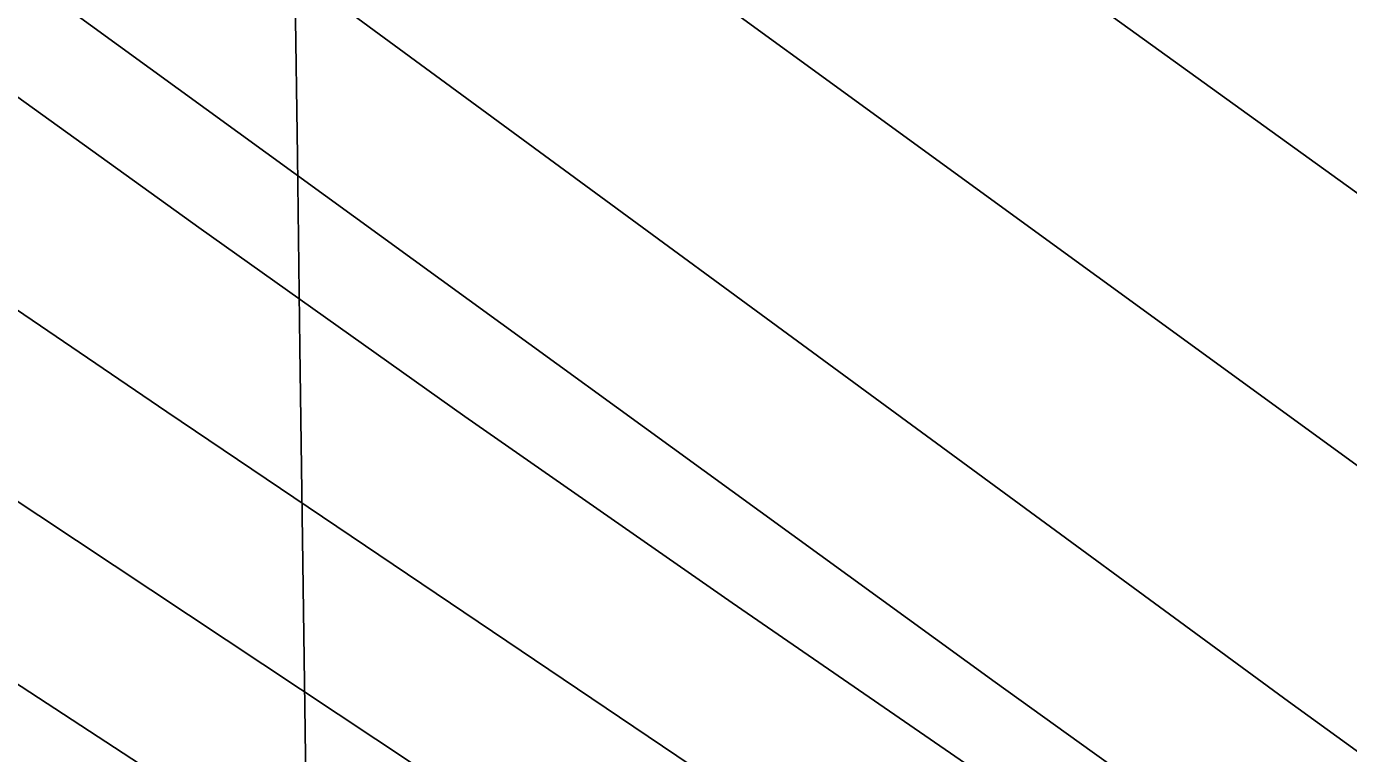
# Model space of a CAD drawing. Extents: x 3734862 to 3772949, y 391520 to 417239.
# Drawn here: x 3762831.1 to 3762994.4, y 399621.2 to 399711.1 of the extents above; entities that cross this region are included whole.
import ezdxf

# ---------------------------------------------------------------- set-up
doc = ezdxf.new("R2010")
doc.units = 0
for name, color, linetype in [('V-GRID-MAJR', 7, 'Continuous'), ('V-RIVR-EDGE', 7, 'Continuous'), ('V-TOPO-DPTH', 7, 'Continuous'), ('V-TOPO-MAJR', 7, 'Continuous'), ('V-TOPO-MINR', 7, 'Continuous'), ('V-TOPO-WATR', 7, 'Continuous')]:
    doc.layers.add(name, color=color, linetype=linetype)

msp = doc.modelspace()

# ---------------------------------------------------------------- linework, layer by layer
at = {"layer": 'V-GRID-MAJR'}
msp.add_spline([(3762898.112, 397163.154), (3762817.929, 403220.826), (3762737.7120000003, 409281.10000000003), (3762657.495, 415341.37700000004), (3762657.461, 415343.97500000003)], degree=3, dxfattribs=at)
at = {"layer": 'V-RIVR-EDGE'}
msp.add_spline([(3755702.07690273, 404495.317851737), (3755757.1795837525, 404470.76501479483), (3755793.3040031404, 404451.23285420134), (3755852.470499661, 404424.4091738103), (3755881.387253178, 404415.74665074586), (3755906.2278926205, 404404.38125297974), (3755920.2234916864, 404395.7556256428), (3755948.6690821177, 404379.4075653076), (3755958.16324417, 404378.9319300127), (3755969.012756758, 404378.0007843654), (3755990.692775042, 404368.45183774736), (3756022.7511428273, 404350.28620821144), (3756054.8206911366, 404336.6421406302), (3756079.6557403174, 404323.0159618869), (3756103.5864771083, 404309.3920192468), (3756144.2279862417, 404288.0400533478), (3756167.6931502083, 404268.9913544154), (3756188.906477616, 404253.56549530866), (3756231.358847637, 404233.11336959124), (3756271.5616172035, 404217.1883960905), (3756299.108485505, 404203.1033528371), (3756403.0071399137, 404163.5086117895), (3756460.37395607, 404140.30665317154), (3756508.692058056, 404114.8662746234), (3756530.8208783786, 404103.95974136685), (3756588.1809862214, 404078.0448455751), (3756639.210907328, 404052.14560251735), (3756694.2934634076, 404019.453954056), (3756726.796161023, 403998.1221130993), (3756735.8169238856, 403989.0566281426), (3756740.3150067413, 403979.55016751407), (3756740.2993540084, 403973.219980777), (3756740.7380935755, 403967.792988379), (3756747.5025476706, 403960.5417184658), (3756759.6939941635, 403953.72918812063), (3756786.341022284, 403941.455005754), (3756814.3445189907, 403929.1774692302), (3756864.4734818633, 403904.63693086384), (3756889.3208296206, 403895.9844702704), (3756899.7237762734, 403897.31522365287), (3756908.325924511, 403901.8155426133), (3756919.1765551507, 403901.3365531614), (3756933.175508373, 403894.0673944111), (3756945.8325276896, 403892.6796203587), (3756956.233238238, 403893.1060613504), (3756962.1213312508, 403897.1609324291), (3756970.711180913, 403896.68753323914), (3756978.392245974, 403894.4077453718), (3756992.4102060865, 403894.8252419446), (3757002.816506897, 403897.5124639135), (3757019.104192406, 403901.5416197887), (3757027.69516012, 403901.52037679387), (3757034.024228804, 403901.0525678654), (3757036.273829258, 403896.52541564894), (3757036.7125688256, 403891.09842325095), (3757038.502186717, 403883.4072957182), (3757046.618637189, 403874.34404686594), (3757060.6153543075, 403866.1705757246), (3757076.4106337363, 403853.923226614), (3757104.388415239, 403831.24609759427), (3757122.438885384, 403816.732377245), (3757145.4686639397, 403804.4671392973), (3757165.3445296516, 403796.7312896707), (3757181.59867359, 403787.195759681), (3757194.2355679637, 403777.66917411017), (3757213.6480969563, 403765.41288058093), (3757229.903358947, 403756.32950678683), (3757251.581141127, 403745.87624777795), (3757266.491115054, 403741.3177900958), (3757283.2041235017, 403734.4940792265), (3757308.943485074, 403720.8656643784), (3757360.423326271, 403694.0609908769), (3757393.8258640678, 403670.91828903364), (3757429.9648181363, 403657.2641589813), (3757461.586682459, 403645.42983423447), (3757505.403347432, 403628.13944772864), (3757548.3145819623, 403610.39914113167), (3757591.664556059, 403587.23184213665), (3757649.454459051, 403552.2727043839), (3757711.754743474, 403512.7808241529), (3757753.7571934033, 403493.23412887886), (3757766.8563064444, 403487.7758310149), (3757773.1864931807, 403487.76017828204), (3757785.862519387, 403494.0590595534), (3757794.4534871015, 403494.0378165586), (3757803.485430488, 403489.4938935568), (3757807.0814370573, 403480.89398142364), (3757810.6371937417, 403456.0164462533), (3757814.234318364, 403447.86869031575), (3757826.4157023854, 403436.9867542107), (3757854.414726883, 403422.9005929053), (3757930.256218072, 403373.8798909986), (3757975.846848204, 403342.56819022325), (3758005.1900427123, 403323.5049566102), (3758062.0711611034, 403286.73943018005), (3758092.308605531, 403263.6045547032), (3758175.8244534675, 403209.5911277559), (3758234.505252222, 403169.2038795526), (3758283.703069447, 403133.81382859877), (3758328.8437794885, 403103.4075582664), (3758399.2280908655, 403041.7398995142), (3758421.7900604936, 403023.14559288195), (3758438.054266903, 403017.67946865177), (3758463.827170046, 403017.6157396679), (3758491.4299409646, 403026.1385061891), (3758504.532408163, 403022.0366769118), (3758513.556525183, 403014.3276605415), (3758513.9885564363, 403006.1877309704), (3758499.9493533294, 402997.17926668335), (3758498.1228397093, 402989.94923976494), (3758502.1631761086, 402978.1831162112), (3758510.7329008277, 402969.5709055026), (3758522.0200349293, 402962.76061126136), (3758545.0453412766, 402948.6867485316), (3758582.0684827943, 402926.89157085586), (3758650.225554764, 402878.7941882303), (3758697.608038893, 402840.6956723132), (3758721.522004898, 402820.2893867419), (3758740.937888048, 402809.3895617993), (3758782.023727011, 402784.8713844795), (3758831.236078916, 402755.3593640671), (3758902.1172685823, 402711.7768350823), (3758960.355973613, 402675.46011069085), (3759018.583498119, 402634.6218243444), (3759069.5910581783, 402599.6794573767), (3759134.58750899, 402553.39852589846), (3759185.569353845, 402508.05656643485), (3759223.4766828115, 402478.12034113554), (3759262.2883241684, 402448.18187973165), (3759321.4078624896, 402402.36763912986), (3759371.507756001, 402366.07103968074), (3759431.5394330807, 402323.41965634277), (3759463.5855022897, 402300.2803086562), (3759488.860409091, 402281.6792937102), (3759576.885520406, 402222.68096808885), (3759626.98653197, 402186.83652483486), (3759672.1205336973, 402153.71731732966), (3759778.214003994, 402087.4397704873), (3759832.8343414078, 402050.6798343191), (3759872.999097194, 402019.3815501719), (3759909.5499575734, 401989.4486790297), (3760050.814340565, 401883.7463350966), (3760100.016629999, 401850.1649089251), (3760145.608378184, 401819.30536434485), (3760185.7731339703, 401788.00708019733), (3760211.945644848, 401766.69089197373), (3760254.8211017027, 401734.48158712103), (3760285.5051120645, 401709.0848126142), (3760303.1179606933, 401700.4502408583), (3760325.251253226, 401691.3523323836), (3760352.7835868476, 401671.389258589), (3760391.141953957, 401640.9997590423), (3760430.4079876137, 401611.964491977), (3760461.5530985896, 401590.18384898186), (3760536.946905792, 401542.9728899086), (3760582.987456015, 401510.7557586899), (3760602.845432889, 401495.78540993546), (3760629.0246520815, 401477.18215888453), (3760672.363445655, 401449.49329793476), (3760711.1929758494, 401426.78933565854), (3760818.6116092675, 401347.8480611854), (3760872.326516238, 401310.63820492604), (3760925.5847948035, 401271.62084193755), (3760948.59556647, 401251.66894866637), (3761039.7589378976, 401181.81104798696), (3761107.016169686, 401135.52452624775), (3761151.703605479, 401104.6672177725), (3761172.9269953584, 401093.310764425), (3761186.032816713, 401090.5654037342), (3761199.1509366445, 401092.7937611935), (3761219.5136181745, 401099.0736355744), (3761228.1057039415, 401099.50454877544), (3761233.521515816, 401095.421726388), (3761236.667602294, 401087.72724469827), (3761236.6430051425, 401077.7798083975), (3761228.4695340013, 401063.78309127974), (3761223.028006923, 401057.466321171), (3761223.0078819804, 401049.32750965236), (3761228.8613153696, 401039.36553867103), (3761242.394695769, 401026.6716236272), (3761254.1384582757, 401021.6688361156), (3761266.791005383, 401018.4724372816), (3761292.522540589, 401001.678929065), (3761317.338582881, 400980.36609499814), (3761342.145680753, 400955.4360113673), (3761463.0719793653, 400853.4012293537), (3761509.994480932, 400812.1387381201), (3761550.151410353, 400777.67536060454), (3761585.343566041, 400746.84153122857), (3761681.4739473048, 400674.2583948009), (3761756.3954733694, 400618.90974226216), (3761817.7735565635, 400572.18559900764), (3761878.259625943, 400530.4374100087), (3761996.4931123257, 400436.54814782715), (3762057.419039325, 400389.82512262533), (3762104.8037595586, 400352.6309190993), (3762156.25229529, 400313.16587212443), (3762204.5446820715, 400277.32590108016), (3762245.166066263, 400247.83512366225), (3762291.6453560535, 400210.19100004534), (3762325.939907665, 400182.0723439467), (3762356.1795881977, 400159.8417808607), (3762404.0187007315, 400123.550771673), (3762432.901912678, 400101.32356274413), (3762455.4851253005, 400091.3202238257), (3762473.53335934, 400075.90219108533), (3762512.340528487, 400044.15510489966), (3762551.5998538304, 400012.4069006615), (3762593.579942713, 399983.8170814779), (3762620.206845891, 399963.4040875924), (3762661.74036884, 399937.0761674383), (3762686.5664736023, 399919.832739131), (3762793.0819126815, 399841.3458569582), (3762834.6098453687, 399812.7571558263), (3762873.439375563, 399790.0531935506), (3762923.0982934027, 399758.27927410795), (3762956.9585776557, 399737.3962351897), (3762984.0488175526, 399721.50368520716), (3763024.221399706, 399693.3704944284), (3763075.2267236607, 399657.5238150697), (3763115.862642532, 399633.91106819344), (3763172.753823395, 399601.2149475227), (3763228.740691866, 399568.52106295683), (3763285.1741262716, 399533.5652793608), (3763344.3093173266, 399494.0812254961), (3763398.471908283, 399455.0616264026), (3763444.055830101, 399421.03698845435), (3763484.67609624, 399391.094054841), (3763603.3762734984, 399303.0817051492), (3763654.820337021, 399261.8080333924), (3763661.1449334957, 399259.5315996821), (3763667.0106654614, 399254.54334685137), (3763671.9609045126, 399245.0357681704), (3763696.325908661, 399224.17620835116), (3763722.9438674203, 399200.1459649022), (3763745.502482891, 399180.19518968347), (3763818.144221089, 399117.1654720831), (3763841.612739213, 399099.4732417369), (3763852.4465990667, 399092.2119093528), (3763858.756660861, 399084.05744510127), (3763874.9929159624, 399067.2874159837), (3763898.0003334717, 399045.97905412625), (3763924.6227644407, 399023.7574354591), (3763949.0000671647, 399007.8715937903), (3763970.201095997, 398987.47201653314), (3764004.0267206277, 398952.57213555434), (3764028.3794262, 398926.7388575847), (3764056.7981833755, 398899.539048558), (3764092.878998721, 398862.37279634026), (3764130.7706749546, 398826.1063843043), (3764147.012520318, 398811.59713616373), (3764152.861481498, 398799.8265404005), (3764162.316511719, 398783.52543826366), (3764173.5835208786, 398768.57633250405), (3764186.6680992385, 398757.2400040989), (3764206.0839823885, 398746.34017915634), (3764226.87310491, 398742.219342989), (3764246.2945783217, 398733.5802990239), (3764269.3154124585, 398717.6978115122), (3764284.2007892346, 398703.1919175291), (3764301.80692955, 398691.8444086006), (3764323.0247291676, 398678.2271742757), (3764345.137896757, 398660.9904542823), (3764412.350406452, 398596.61768472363), (3764457.023307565, 398559.8823457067), (3764502.599403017, 398522.69261438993), (3764538.2582495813, 398497.7356975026), (3764566.263982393, 398486.3624733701), (3764583.8936018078, 398484.51024454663), (3764604.245102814, 398486.26855697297), (3764616.453320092, 398486.2383695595), (3764626.38957587, 398481.6922104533), (3764630.8932489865, 398474.446530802), (3764636.2866998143, 398461.32058450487), (3764634.902279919, 398450.0200337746), (3764631.7159435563, 398441.436892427), (3764633.0556413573, 398434.65119533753), (3764636.2095542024, 398430.12180701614), (3764643.885029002, 398425.5812381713), (3764661.0569019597, 398421.46934642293), (3764685.4431491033, 398409.2007543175), (3764715.2183748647, 398381.9975911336), (3764745.4491109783, 398356.1497784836), (3764793.3083484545, 398327.9975808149), (3764844.3147904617, 398292.60305765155), (3764885.8281884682, 398258.136325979), (3764918.7774520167, 398234.54258599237), (3764992.815908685, 398187.78713727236), (3765058.2712240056, 398144.2180249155), (3765088.0744010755, 398128.3187666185), (3765140.907356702, 398100.1542703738), (3765168.890728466, 398079.7379223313), (3765193.714597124, 398061.590181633), (3765246.1166395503, 398042.0177711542), (3765282.230996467, 398018.41620480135), (3765309.740969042, 397989.410007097), (3765339.951580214, 397955.42338292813), (3765361.1492548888, 397933.6673370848), (3765382.3469295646, 397911.9112912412), (3765434.688597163, 397867.9224462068), (3765477.570762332, 397838.4260785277), (3765508.7337621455, 397823.87993466), (3765545.3025113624, 397801.1815626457), (3765575.5399557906, 397778.0466871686), (3765617.5211627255, 397749.90902418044), (3765653.635519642, 397726.3074578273), (3765681.6289538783, 397709.96051554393), (3765727.234118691, 397684.52684530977), (3765761.9897709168, 397660.02432072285), (3765771.936089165, 397659.54756737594), (3765788.2148302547, 397659.95947368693), (3765793.6362323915, 397658.13743227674), (3765793.625051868, 397653.61587032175), (3765785.4739417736, 397648.6622771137), (3765785.466115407, 397645.4971837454), (3765790.8606842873, 397632.8233936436), (3765800.333603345, 397623.75679063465), (3765814.7757683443, 397612.8692642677), (3765831.939814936, 397605.59227915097), (3765847.3075353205, 397603.29348439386), (3765858.1481034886, 397598.7450891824), (3765865.8213421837, 397593.3002079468), (3765888.841058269, 397576.96556423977), (3765908.697917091, 397561.54305929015), (3765918.1607736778, 397548.4070505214), (3765919.501589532, 397542.07350962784), (3765921.295679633, 397536.19100687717), (3765926.7148456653, 397533.4646530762), (3765933.047268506, 397534.3533127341), (3765940.731687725, 397533.4299934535), (3765944.7932671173, 397530.2548376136), (3765956.9746511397, 397519.3729015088), (3765987.673196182, 397499.85415754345), (3766024.6717405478, 397468.111543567), (3766059.413976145, 397438.18314463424), (3766085.125386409, 397413.2508248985), (3766102.727054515, 397400.09469118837), (3766131.6091484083, 397377.41532606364), (3766172.6882790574, 397350.184211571), (3766210.592253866, 397318.8915176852), (3766264.3161052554, 397285.29891099), (3766306.7584128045, 397260.77737951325), (3766362.727392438, 397220.84899581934), (3766381.1243656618, 397208.4974980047)], degree=3, dxfattribs=at)
at = {"layer": 'V-TOPO-DPTH'}
for points in [[(3763624.9810617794, 399209.699856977), (3763175.672332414, 399498.9343155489), (3763151.7128553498, 399514.4741137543), (3763127.825205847, 399530.1227418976), (3763104.0452976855, 399545.9346149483), (3763080.337217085, 399561.8553179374), (3763056.778665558, 399577.993305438), (3763033.347610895, 399594.31210731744), (3763010.1078015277, 399610.90213076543), (3762986.995489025, 399627.6729685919), (3762543.3181991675, 399953.5684779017), (3762510.4493876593, 399977.75244824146), (3762477.6065945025, 400001.9716417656), (3762444.802828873, 400026.24367006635), (3762412.0250815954, 400050.55092155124), (3762409.2887390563, 400052.583548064), (3762377.9258043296, 400075.9371302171), (3762346.59903902, 400099.33901360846), (3762315.326527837, 400122.81334885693), (3762284.0901860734, 400146.33598534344), (3761746.546744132, 400552.1107698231)], [(3763624.9810617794, 399209.699856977), (3763175.672332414, 399498.9343155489), (3763151.7128553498, 399514.4741137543), (3763127.825205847, 399530.1227418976), (3763104.0452976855, 399545.9346149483), (3763080.337217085, 399561.8553179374), (3763056.778665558, 399577.993305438), (3763033.347610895, 399594.31210731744), (3763010.1078015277, 399610.90213076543), (3762986.995489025, 399627.6729685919), (3762543.3181991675, 399953.5684779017), (3762510.4493876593, 399977.75244824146), (3762477.6065945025, 400001.9716417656), (3762444.802828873, 400026.24367006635), (3762412.0250815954, 400050.55092155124), (3762409.2887390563, 400052.583548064), (3762377.9258043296, 400075.9371302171), (3762346.59903902, 400099.33901360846), (3762315.326527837, 400122.81334885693), (3762284.0901860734, 400146.33598534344), (3761746.546744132, 400552.1107698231)], [(3761721.9068484, 400535.6745989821), (3762154.18690762, 400200.2042569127), (3762182.5894665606, 400178.2191923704), (3762211.028446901, 400156.2814646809), (3762239.5220593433, 400134.41474227), (3762268.0520931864, 400112.5953567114), (3762313.096467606, 400078.234978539), (3762319.147567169, 400073.6526926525), (3762325.219912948, 400069.09894674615), (3762331.324128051, 400064.5880108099), (3762337.4495893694, 400060.1056148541), (3762819.7157406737, 399709.7971291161), (3762852.412722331, 399686.26225148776), (3762885.2436268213, 399662.9174528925), (3762918.2754155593, 399639.8577728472), (3762951.441127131, 399616.98817183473), (3763005.5288393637, 399580.0361477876), (3763011.761019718, 399575.7998284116), (3763018.0063531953, 399571.5830888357), (3763024.271416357, 399567.39571896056), (3763030.549632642, 399563.2279288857), (3763175.4392316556, 399467.53234516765), (3763254.2300230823, 399415.6198447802), (3763333.098027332, 399363.8252042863)], [(3761721.9068484, 400535.6745989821), (3762154.18690762, 400200.2042569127), (3762182.5894665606, 400178.2191923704), (3762211.028446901, 400156.2814646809), (3762239.5220593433, 400134.41474227), (3762268.0520931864, 400112.5953567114), (3762313.096467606, 400078.234978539), (3762319.147567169, 400073.6526926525), (3762325.219912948, 400069.09894674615), (3762331.324128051, 400064.5880108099), (3762337.4495893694, 400060.1056148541), (3762819.7157406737, 399709.7971291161), (3762852.412722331, 399686.26225148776), (3762885.2436268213, 399662.9174528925), (3762918.2754155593, 399639.8577728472), (3762951.441127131, 399616.98817183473), (3763005.5288393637, 399580.0361477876), (3763011.761019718, 399575.7998284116), (3763018.0063531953, 399571.5830888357), (3763024.271416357, 399567.39571896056), (3763030.549632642, 399563.2279288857), (3763175.4392316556, 399467.53234516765), (3763254.2300230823, 399415.6198447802), (3763333.098027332, 399363.8252042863)], [(3762093.856911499, 400353.63054097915), (3762149.9387605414, 400310.65157861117), (3762206.231186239, 400267.94879407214), (3762262.6639963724, 400225.43012808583), (3762353.748333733, 400157.1539430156), (3762364.761521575, 400148.9348225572), (3762375.797711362, 400140.746842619), (3762386.868404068, 400132.6055734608), (3762397.9620987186, 400124.4954448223), (3762742.0866278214, 399874.03463819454), (3762795.75436048, 399835.02504109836), (3762849.454270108, 399796.0598465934), (3762903.202445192, 399757.1612559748), (3762956.9827972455, 399718.30706794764), (3763038.8922421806, 399659.2079569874), (3763051.760693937, 399649.9629031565), (3763064.65406388, 399640.752883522), (3763077.584811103, 399631.59541518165), (3763090.5404765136, 399622.47298103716), (3763453.449641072, 399368.04191494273)], [(3761880.132327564, 400348.0002670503), (3761927.671434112, 400310.0892874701), (3762231.7209030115, 400067.0317925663), (3762261.261806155, 400043.790839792), (3762291.0379549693, 400020.8603246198), (3762321.166972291, 399998.39546585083), (3762351.531235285, 399976.24104468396), (3762376.6452875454, 399958.21477058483), (3762419.9067954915, 399927.51715349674), (3762463.386491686, 399897.13542706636), (3762507.1934702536, 399867.2275366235), (3762551.218637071, 399837.6355368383), (3762957.261566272, 399567.89788968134), (3762977.367439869, 399554.5158265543), (3762997.457532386, 399541.11015858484), (3763017.5239532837, 399527.6690833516), (3763037.574593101, 399514.2044032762), (3763279.5725351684, 399351.3848480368), (3763337.5065581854, 399312.04771824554)], [(3761880.132327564, 400348.0002670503), (3761927.671434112, 400310.0892874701), (3762231.7209030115, 400067.0317925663), (3762261.261806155, 400043.790839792), (3762291.0379549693, 400020.8603246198), (3762321.166972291, 399998.39546585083), (3762351.531235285, 399976.24104468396), (3762376.6452875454, 399958.21477058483), (3762419.9067954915, 399927.51715349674), (3762463.386491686, 399897.13542706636), (3762507.1934702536, 399867.2275366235), (3762551.218637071, 399837.6355368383), (3762957.261566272, 399567.89788968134), (3762977.367439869, 399554.5158265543), (3762997.457532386, 399541.11015858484), (3763017.5239532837, 399527.6690833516), (3763037.574593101, 399514.2044032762), (3763279.5725351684, 399351.3848480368), (3763337.5065581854, 399312.04771824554)], [(3763533.753430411, 399203.87932285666), (3763035.5646086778, 399537.339655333), (3763021.5658917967, 399546.7210774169), (3763007.5742499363, 399556.113026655), (3762993.593220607, 399565.52076662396), (3762979.6192662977, 399574.93903374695), (3762848.4424848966, 399663.45824167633), (3762769.1558935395, 399717.5309491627), (3762690.2298179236, 399772.1194624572), (3762611.844515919, 399827.481684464), (3762533.8197296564, 399883.3597122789), (3762343.9726676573, 400020.73775673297), (3762326.51218079, 400033.51768573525), (3762309.1458432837, 400046.4228830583), (3762291.9207298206, 400059.51598286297), (3762274.7897657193, 400072.7343509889), (3762162.5900984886, 400160.28485202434), (3762089.4359892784, 400217.3802044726), (3762016.2899563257, 400274.4858994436), (3761943.156037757, 400331.60710819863)], [(3763533.753430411, 399203.87932285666), (3763035.5646086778, 399537.339655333), (3763021.5658917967, 399546.7210774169), (3763007.5742499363, 399556.113026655), (3762993.593220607, 399565.52076662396), (3762979.6192662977, 399574.93903374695), (3762848.4424848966, 399663.45824167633), (3762769.1558935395, 399717.5309491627), (3762690.2298179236, 399772.1194624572), (3762611.844515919, 399827.481684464), (3762533.8197296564, 399883.3597122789), (3762343.9726676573, 400020.73775673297), (3762326.51218079, 400033.51768573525), (3762309.1458432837, 400046.4228830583), (3762291.9207298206, 400059.51598286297), (3762274.7897657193, 400072.7343509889), (3762162.5900984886, 400160.28485202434), (3762089.4359892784, 400217.3802044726), (3762016.2899563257, 400274.4858994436), (3761943.156037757, 400331.60710819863)]]:
    msp.add_lwpolyline(points, dxfattribs=at)
at = {"layer": 'V-TOPO-MAJR'}
msp.add_lwpolyline([(3763356.9125557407, 399272.1244482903), (3763295.971594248, 399315.39807309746), (3763234.8022230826, 399358.3435714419), (3763173.2902374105, 399400.79688009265), (3763111.5498420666, 399442.9220622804), (3763013.26183194, 399509.4071803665), (3763000.4743110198, 399518.01391079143), (3762987.6603942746, 399526.58096159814), (3762974.806883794, 399535.0884929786), (3762961.9269774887, 399543.55634474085), (3762457.173167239, 399873.73123190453)], dxfattribs=at)
at = {"layer": 'V-TOPO-MINR'}
for points in [[(3763624.9810617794, 399209.699856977), (3763175.672332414, 399498.9343155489), (3763151.7128553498, 399514.4741137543), (3763127.825205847, 399530.1227418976), (3763104.0452976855, 399545.9346149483), (3763080.337217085, 399561.8553179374), (3763056.778665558, 399577.993305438), (3763033.347610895, 399594.31210731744), (3763010.1078015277, 399610.90213076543), (3762986.995489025, 399627.6729685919), (3762543.3181991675, 399953.5684779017), (3762510.4493876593, 399977.75244824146), (3762477.6065945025, 400001.9716417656), (3762444.802828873, 400026.24367006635), (3762412.0250815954, 400050.55092155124), (3762409.2887390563, 400052.583548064), (3762377.9258043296, 400075.9371302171), (3762346.59903902, 400099.33901360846), (3762315.326527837, 400122.81334885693), (3762284.0901860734, 400146.33598534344), (3761746.546744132, 400552.1107698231)], [(3763333.098027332, 399363.8252042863), (3763254.2300230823, 399415.6198447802), (3763175.4392316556, 399467.53234516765), (3763030.549632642, 399563.2279288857), (3763024.271416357, 399567.39571896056), (3763018.0063531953, 399571.5830888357), (3763011.761019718, 399575.7998284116), (3763005.5288393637, 399580.0361477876), (3762951.441127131, 399616.98817183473), (3762918.2754155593, 399639.8577728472), (3762885.2436268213, 399662.9174528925), (3762852.412722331, 399686.26225148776), (3762819.7157406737, 399709.7971291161), (3762337.4495893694, 400060.1056148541), (3762331.324128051, 400064.5880108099), (3762325.219912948, 400069.09894674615), (3762319.147567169, 400073.6526926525), (3762313.096467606, 400078.234978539), (3762268.0520931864, 400112.5953567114), (3762239.5220593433, 400134.41474227), (3762211.028446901, 400156.2814646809), (3762182.5894665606, 400178.2191923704), (3762154.18690762, 400200.2042569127), (3761721.9068484, 400535.6745989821)], [(3763337.5065581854, 399312.04771824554), (3763279.5725351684, 399351.3848480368), (3763037.574593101, 399514.2044032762), (3763017.5239532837, 399527.6690833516), (3762997.457532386, 399541.11015858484), (3762977.367439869, 399554.5158265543), (3762957.261566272, 399567.89788968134), (3762551.218637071, 399837.6355368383), (3762507.1934702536, 399867.2275366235), (3762463.386491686, 399897.13542706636), (3762419.9067954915, 399927.51715349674), (3762376.6452875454, 399958.21477058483), (3762351.531235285, 399976.24104468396), (3762321.166972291, 399998.39546585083), (3762291.0379549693, 400020.8603246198), (3762261.261806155, 400043.790839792), (3762231.7209030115, 400067.0317925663), (3761927.671434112, 400310.0892874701), (3761880.132327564, 400348.0002670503)], [(3763345.796332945, 399414.28406897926), (3763271.37007574, 399464.7614899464), (3763197.175796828, 399515.583514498), (3763097.9715040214, 399584.0432089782), (3763073.6182131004, 399600.9853381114), (3763049.3513621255, 399618.04941166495), (3763025.2141710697, 399635.2964018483), (3763001.163419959, 399652.665336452), (3762811.337193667, 399790.84822952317), (3762736.231577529, 399845.60508518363), (3762661.179533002, 399900.4351577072), (3762586.20784589, 399955.37505552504), (3762511.2897303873, 400010.3881702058), (3762403.5333282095, 400089.636247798), (3762382.5592502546, 400105.1147252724), (3762361.6193815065, 400120.63918648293), (3762340.7308265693, 400136.2326232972), (3762319.8764808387, 400151.8720438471), (3762062.1662813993, 400345.8029451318)], [(3763533.753430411, 399203.87932285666), (3763035.5646086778, 399537.339655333), (3763021.5658917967, 399546.7210774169), (3763007.5742499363, 399556.113026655), (3762993.593220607, 399565.52076662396), (3762979.6192662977, 399574.93903374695), (3762848.4424848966, 399663.45824167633), (3762769.1558935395, 399717.5309491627), (3762690.2298179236, 399772.1194624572), (3762611.844515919, 399827.481684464), (3762533.8197296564, 399883.3597122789), (3762343.9726676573, 400020.73775673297), (3762326.51218079, 400033.51768573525), (3762309.1458432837, 400046.4228830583), (3762291.9207298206, 400059.51598286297), (3762274.7897657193, 400072.7343509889), (3762162.5900984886, 400160.28485202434), (3762089.4359892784, 400217.3802044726), (3762016.2899563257, 400274.4858994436), (3761943.156037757, 400331.60710819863)], [(3763630.230004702, 399188.0179825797), (3763187.7743876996, 399472.1860116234), (3763160.264117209, 399489.91027576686), (3763132.787888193, 399507.68699048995), (3763105.3627213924, 399525.54238108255), (3763077.971596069, 399543.45022225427), (3763027.9659998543, 399576.24539702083), (3763025.608204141, 399577.8024401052), (3763023.2570743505, 399579.3694164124), (3763020.9159434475, 399580.9512925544), (3763018.581478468, 399582.54310191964), (3762998.924714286, 399596.0381642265), (3762986.8011725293, 399604.43351279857), (3762974.7233644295, 399612.89359488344), (3762962.7141568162, 399621.45077723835), (3762950.7506828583, 399630.0726931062), (3762334.5142992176, 400077.9715631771)]]:
    msp.add_lwpolyline(points, dxfattribs=at)
at = {"layer": 'V-TOPO-WATR'}
msp.add_lwpolyline([(3763453.449641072, 399368.04191494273), (3763090.5404765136, 399622.47298103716), (3763077.584811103, 399631.59541518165), (3763064.65406388, 399640.752883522), (3763051.760693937, 399649.9629031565), (3763038.8922421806, 399659.2079569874), (3762956.9827972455, 399718.30706794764), (3762903.202445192, 399757.1612559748), (3762849.454270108, 399796.0598465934), (3762795.75436048, 399835.02504109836), (3762742.0866278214, 399874.03463819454), (3762397.9620987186, 400124.4954448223), (3762386.868404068, 400132.6055734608), (3762375.797711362, 400140.746842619), (3762364.761521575, 400148.9348225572), (3762353.748333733, 400157.1539430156), (3762262.6639963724, 400225.43012808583), (3762206.231186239, 400267.94879407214), (3762149.9387605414, 400310.65157861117), (3762093.856911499, 400353.63054097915)], dxfattribs=at)

doc.saveas('drawing.dxf')
